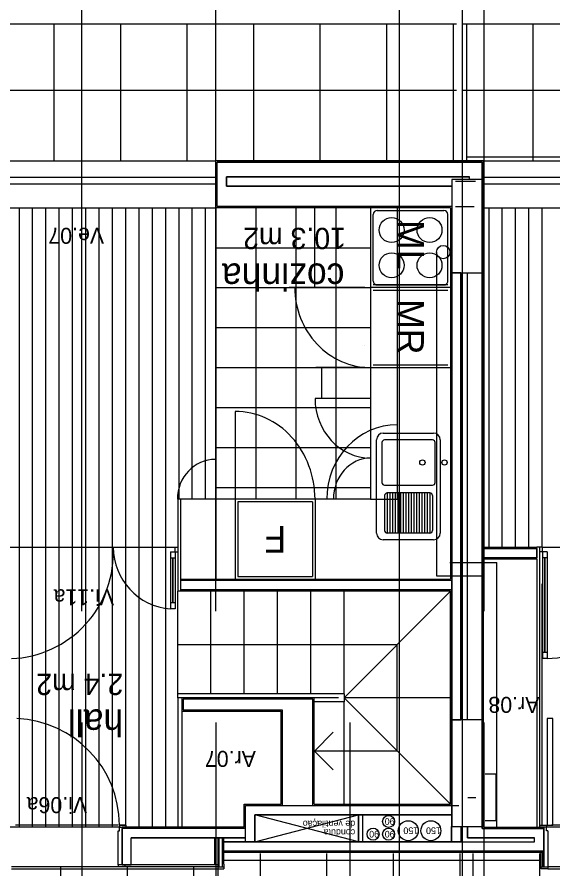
# Model space of a CAD drawing. Extents: x 1248 to 1356, y -443 to -224.
# Drawn here: x 1304.09 to 1308.12, y -237.24 to -230.84 of the extents above; entities that cross this region are included whole.
import ezdxf

# ---------------------------------------------------------------- set-up
doc = ezdxf.new("R2010")
doc.units = 0
for name, color, linetype in [('corte', 7, 'Continuous'), ('estereoctomias', 7, 'Continuous'), ('Level 1', 7, 'Continuous'), ('Level 10', 7, 'Continuous'), ('Level 11', 7, 'Continuous'), ('Level 13', 7, 'Continuous'), ('Level 2', 7, 'Continuous'), ('Level 21', 7, 'Continuous'), ('Level 3', 7, 'Continuous'), ('Level 36', 7, 'Continuous'), ('Level 4', 7, 'Continuous'), ('Level 40', 7, 'Continuous'), ('Level 41', 7, 'Continuous'), ('Level 59', 7, 'Continuous'), ('Level 60', 7, 'Continuous'), ('mob-fixo', 7, 'Continuous'), ('projeccao', 7, 'Continuous'), ('revestimentos', 7, 'Continuous'), ('vermelhos-cont', 7, 'Continuous'), ('vermelhos-tracej', 7, 'Continuous')]:
    doc.layers.add(name, color=color, linetype=linetype)

msp = doc.modelspace()

# ---------------------------------------------------------------- linework, layer by layer
at = {"layer": 'corte'}
for p, q in [((1307.5875, -231.934), (1305.5962, -231.934)), ((1307.5875, -235.1452), (1307.5875, -231.934)), ((1307.5875, -234.8352), (1307.5875, -231.934)), ((1307.4923, -232.0639), (1307.4923, -232.044)), ((1307.359, -232.2659), (1307.359, -235.0752)), ((1307.4275, -232.7639), (1307.4275, -236.1213)), ((1307.4775, -236.1213), (1307.4775, -232.7639)), ((1307.5875, -236.9359), (1307.5875, -234.9052)), ((1307.3575, -235.1452), (1307.3575, -237.0363)), ((1307.5875, -236.9359), (1307.5875, -235.1452)), ((1305.8083, -236.9359), (1305.8083, -236.7652)), ((1305.8783, -237.0363), (1305.8783, -236.8352)), ((1306.659, -236.8352), (1306.659, -237.0363)), ((1306.689, -236.8352), (1306.689, -237.0363)), ((1304.8804, -237.2109), (1304.8804, -236.9359)), ((1307.4275, -236.9213), (1307.4275, -237.0363)), ((1307.4775, -236.9213), (1307.4775, -237.0059)), ((1308.0504, -237.1163), (1308.0504, -236.9259)), ((1304.9504, -237.2109), (1304.9504, -237.0059)), ((1305.6454, -237.1063), (1305.6454, -237.0363)), ((1305.8083, -237.0363), (1305.8083, -237.0059)), ((1307.3575, -237.0363), (1305.8912, -237.0363)), ((1307.4275, -237.0363), (1307.9804, -237.0363)), ((1307.9804, -237.0363), (1307.9804, -237.0059)), ((1307.3719, -237.1063), (1305.6454, -237.1063)), ((1308.0504, -237.1063), (1307.3575, -237.1063)), ((1304.9504, -237.2109), (1304.8804, -237.2109))]:
    msp.add_line(p, q, dxfattribs=at)
for points in [[(1307.359, -232.7639), (1307.589, -232.7639), (1307.589, -232.0639), (1307.359, -232.0639)], [(1307.359, -236.9213), (1307.589, -236.9213), (1307.589, -236.1213), (1307.359, -236.1213)]]:
    msp.add_lwpolyline(points, close=True, dxfattribs=at)
at = {"layer": 'estereoctomias'}
for p, q in [((1304.8504, -237.2259), (1304.0504, -237.2259)), ((1308.8804, -237.2259), (1308.0804, -237.2259))]:
    msp.add_line(p, q, dxfattribs=at)
for points in [[(1307.5875, -231.934), (1307.5875, -232.0639), (1307.4923, -232.0639), (1307.4923, -232.044), (1305.6662, -232.044), (1305.6662, -232.1143), (1307.359, -232.1143), (1307.359, -232.2659), (1305.5962, -232.2659), (1305.5962, -231.934)], [(1307.4275, -232.7639), (1307.359, -232.7639), (1307.359, -236.1213), (1307.4275, -236.1213)], [(1307.4775, -232.7639), (1307.5875, -232.7639), (1307.5875, -234.8352), (1307.9975, -234.8352), (1307.9975, -234.9052), (1307.5875, -234.9052), (1307.5875, -236.1213), (1307.4775, -236.1213)], [(1307.359, -235.0752), (1305.319, -235.0752), (1305.319, -235.1452), (1307.359, -235.1452)], [(1306.3149, -236.7652), (1306.3149, -235.9652), (1305.339, -235.9652), (1305.339, -236.0452), (1306.0849, -236.0452), (1306.0849, -236.7652)], [(1307.3575, -236.7652), (1307.3575, -236.8352), (1305.8783, -236.8352), (1305.8783, -237.0363), (1305.8083, -237.0363), (1305.8083, -236.7652)], [(1306.689, -236.8352), (1306.689, -237.0363), (1306.659, -237.0363), (1306.659, -236.8352)], [(1305.8083, -236.9359), (1304.8804, -236.9359), (1304.8804, -237.2109), (1304.9504, -237.2109), (1304.9504, -237.0059), (1305.8083, -237.0059)], [(1307.4775, -237.0059), (1307.4775, -236.9213), (1307.589, -236.9213), (1307.5875, -236.9359), (1308.0504, -236.9359), (1308.0504, -237.1063), (1305.6454, -237.1063), (1305.6454, -237.0363), (1307.9804, -237.0363), (1307.9804, -237.0059)], [(1307.4275, -236.9213), (1307.4275, -237.0363), (1307.3575, -237.0363), (1307.3575, -236.9213)]]:
    msp.add_lwpolyline(points, close=True, dxfattribs=at)
at = {"layer": 'Level 1'}
for p, q in [((1305.5962, -232.2659), (1305.5962, -231.934)), ((1305.6662, -232.044), (1307.4923, -232.044)), ((1305.6662, -232.1143), (1305.6662, -232.044)), ((1307.3862, -232.0759), (1307.5362, -232.0759)), ((1307.359, -232.1143), (1305.6662, -232.1143)), ((1307.359, -232.2659), (1305.5962, -232.2659)), ((1307.3862, -232.2659), (1307.5262, -232.2659)), ((1307.9975, -234.9152), (1307.9975, -234.8252)), ((1307.5875, -234.8352), (1307.9975, -234.8352)), ((1307.9975, -234.9052), (1307.5875, -234.9052)), ((1305.319, -235.0652), (1305.319, -235.1552)), ((1307.359, -235.0752), (1305.319, -235.0752)), ((1307.359, -235.1452), (1305.319, -235.1452)), ((1306.3149, -235.9652), (1305.339, -235.9652)), ((1305.339, -235.9652), (1305.339, -236.0452)), ((1306.3149, -236.7652), (1306.3149, -235.9652)), ((1305.339, -236.0452), (1306.0849, -236.0452)), ((1306.0849, -236.7652), (1306.0849, -236.0452)), ((1307.4785, -236.7052), (1307.5385, -236.7052)), ((1305.8083, -236.7652), (1307.4129, -236.7652)), ((1305.8783, -236.8352), (1307.359, -236.8352)), ((1305.8083, -236.9359), (1304.8804, -236.9359)), ((1307.5875, -236.9359), (1308.0504, -236.9359)), ((1305.8083, -237.0059), (1304.9504, -237.0059)), ((1305.8083, -237.0363), (1305.6454, -237.0363)), ((1307.3162, -237.0363), (1305.8783, -237.0363)), ((1307.4775, -237.0059), (1307.9804, -237.0059)), ((1308.0519, -237.1063), (1305.8212, -237.1063))]:
    msp.add_line(p, q, dxfattribs=at)
at = {"layer": 'Level 10'}
for p, q in [((1303.3433, -230.894), (1307.3933, -230.894)), ((1304.3683, -230.894), (1304.3683, -231.924)), ((1304.8683, -230.894), (1304.8683, -231.924)), ((1305.3683, -230.894), (1305.3683, -231.924)), ((1305.8683, -230.894), (1305.8683, -231.924)), ((1306.3683, -230.894), (1306.3683, -231.924)), ((1306.8683, -230.894), (1306.8683, -231.924)), ((1307.3683, -230.894), (1307.3683, -231.924)), ((1307.4433, -230.894), (1311.4933, -230.894)), ((1307.4683, -230.894), (1307.4683, -231.924)), ((1307.9683, -230.894), (1307.9683, -231.924)), ((1303.3433, -231.394), (1307.3933, -231.394)), ((1307.4433, -231.394), (1311.4933, -231.394)), ((1307.4683, -231.894), (1311.4933, -231.894)), ((1304.1062, -232.2759), (1304.1062, -236.9259)), ((1304.2062, -232.2759), (1304.2062, -236.9259)), ((1304.3062, -232.2759), (1304.3062, -236.9259)), ((1304.4062, -232.2759), (1304.4062, -236.9259)), ((1304.5062, -232.2759), (1304.5062, -236.9259)), ((1304.6062, -232.2759), (1304.6062, -236.9259)), ((1304.7062, -232.2759), (1304.7062, -236.9259)), ((1304.8062, -232.2759), (1304.8062, -236.9259)), ((1304.9062, -232.2759), (1304.9062, -236.9109)), ((1305.0062, -232.2759), (1305.0062, -236.9259)), ((1305.1062, -232.2759), (1305.1062, -236.9259)), ((1305.2062, -232.2759), (1305.2062, -234.3293)), ((1305.3062, -232.2759), (1305.3062, -234.4652)), ((1305.4062, -232.2759), (1305.4062, -234.4652)), ((1305.5062, -232.2759), (1305.5062, -234.4652)), ((1305.5862, -232.2759), (1305.5862, -234.4652)), ((1305.8862, -232.2759), (1305.8862, -234.4652)), ((1306.1862, -232.2759), (1306.1862, -234.4652)), ((1306.4862, -232.2759), (1306.4862, -234.4652)), ((1307.6362, -232.2759), (1307.6362, -234.8252)), ((1307.7362, -232.2759), (1307.7362, -234.8252)), ((1307.8362, -232.2759), (1307.8362, -234.8252)), ((1307.9362, -232.2759), (1307.9362, -234.8252)), ((1308.0362, -232.2759), (1308.0362, -234.8242)), ((1305.2062, -234.3293), (1305.2062, -236.9259)), ((1308.0362, -235.1002), (1308.0362, -236.9109)), ((1304.8604, -236.9259), (1304.0404, -236.9259)), ((1308.8904, -236.9259), (1308.0704, -236.9259)), ((1305.9183, -237.124), (1305.9183, -238.724)), ((1306.4183, -237.124), (1306.4183, -238.724)), ((1306.9183, -237.124), (1306.9183, -238.724)), ((1307.4183, -237.124), (1307.4183, -238.724)), ((1307.5183, -237.124), (1307.5183, -238.724)), ((1308.0183, -237.124), (1308.0183, -238.724)), ((1305.6454, -237.174), (1308.0304, -237.174)), ((1304.4183, -237.2259), (1304.4183, -238.624)), ((1304.9183, -237.2259), (1304.9183, -238.624)), ((1305.4183, -237.2259), (1305.4183, -238.624))]:
    msp.add_line(p, q, dxfattribs=at)
at = {"layer": 'Level 11'}
for p, q in [((1306.3112, -234.4852), (1305.7512, -234.4852)), ((1305.7512, -234.4852), (1305.7512, -235.0452)), ((1306.3112, -234.4852), (1306.3112, -235.0452)), ((1305.7512, -235.0452), (1306.3112, -235.0452))]:
    msp.add_line(p, q, dxfattribs=at)
at = {"layer": 'Level 13'}
for p, q in [((1306.769, -232.826), (1306.769, -232.326)), ((1306.799, -232.296), (1307.299, -232.296)), ((1307.329, -232.826), (1307.329, -232.326)), ((1306.799, -232.856), (1307.299, -232.856)), ((1305.319, -234.4652), (1305.299, -234.4652)), ((1305.299, -234.4652), (1305.299, -235.1552)), ((1305.319, -234.4652), (1305.319, -235.0652)), ((1305.2809, -234.8602), (1305.2809, -234.8252)), ((1305.2809, -234.8252), (1305.3009, -234.8252)), ((1308.0175, -234.8252), (1307.9975, -234.8252)), ((1308.0175, -234.8252), (1308.0175, -236.9259)), ((1308.0375, -234.8252), (1308.0175, -234.8252)), ((1308.0375, -234.8252), (1308.0375, -234.8602)), ((1305.2439, -234.8602), (1305.2789, -234.8602)), ((1305.2439, -234.8602), (1305.2439, -235.288)), ((1305.2789, -234.8602), (1305.2789, -235.288)), ((1305.2809, -234.8602), (1305.3009, -234.8602)), ((1308.0375, -234.8602), (1308.0175, -234.8602)), ((1308.0395, -234.8602), (1308.0395, -235.661)), ((1308.0745, -234.8602), (1308.0395, -234.8602)), ((1308.0745, -234.8602), (1308.0745, -235.661)), ((1305.2439, -234.9052), (1305.2789, -234.9052)), ((1307.9975, -234.9152), (1307.9975, -236.9259)), ((1308.0745, -234.9052), (1308.0395, -234.9052)), ((1305.319, -235.1552), (1305.299, -235.1552)), ((1305.2789, -235.243), (1305.2439, -235.243)), ((1305.2789, -235.288), (1305.2439, -235.288)), ((1308.0745, -235.616), (1308.0395, -235.616)), ((1308.0745, -235.661), (1308.0395, -235.661)), ((1305.299, -235.9552), (1305.299, -236.9259)), ((1305.329, -235.9552), (1305.329, -236.9259)), ((1308.0754, -236.1109), (1308.0754, -236.9109)), ((1308.1194, -236.1109), (1308.0754, -236.1109)), ((1308.1194, -236.9109), (1308.1194, -236.1109)), ((1304.8604, -236.9109), (1304.9104, -236.9109)), ((1304.8604, -236.9549), (1304.8604, -236.9259)), ((1304.8804, -236.9259), (1304.8804, -237.2109)), ((1308.0504, -236.9259), (1308.0504, -237.2259)), ((1308.0704, -236.9549), (1308.0704, -236.9259)), ((1308.0754, -236.9109), (1308.1194, -236.9109)), ((1304.8504, -237.2109), (1304.8504, -236.9549)), ((1304.8504, -236.9549), (1304.8604, -236.9549)), ((1308.0804, -236.9549), (1308.0704, -236.9549)), ((1308.0804, -236.9549), (1308.0804, -237.2259)), ((1305.6004, -237.0059), (1305.6004, -237.2259)), ((1305.6104, -237.2259), (1305.6104, -237.0059)), ((1305.6354, -237.2259), (1305.6354, -237.0059)), ((1305.6454, -237.2059), (1305.6454, -237.0059)), ((1308.0304, -237.2409), (1308.0304, -237.1163)), ((1308.0404, -237.1163), (1308.0404, -237.2259)), ((1305.6004, -237.2109), (1304.8504, -237.2109)), ((1304.8504, -237.2109), (1304.8504, -237.2259)), ((1304.9004, -237.2259), (1304.8504, -237.2259)), ((1305.6004, -237.2259), (1304.8904, -237.2259)), ((1305.6004, -237.2259), (1304.8904, -237.2259)), ((1304.9004, -237.2109), (1304.9004, -237.2259)), ((1305.6004, -237.2259), (1304.9004, -237.2259)), ((1305.6004, -237.2109), (1305.6004, -237.2259)), ((1305.6004, -237.2259), (1305.6004, -237.2409)), ((1305.6004, -237.2259), (1305.6454, -237.2259)), ((1305.6004, -237.2409), (1305.6454, -237.2409)), ((1305.6454, -237.2059), (1305.6454, -237.2259)), ((1305.6454, -237.2259), (1305.6454, -237.2409)), ((1308.0304, -237.2259), (1308.0804, -237.2259)), ((1308.0804, -237.2409), (1308.0304, -237.2409)), ((1308.0804, -237.2259), (1308.0804, -237.2409))]:
    msp.add_line(p, q, dxfattribs=at)
for points in [[(1304.9104, -236.9109), (1304.8604, -236.9109), (1304.8604, -236.9259), (1304.9104, -236.9259)], [(1308.0704, -236.9259), (1308.0204, -236.9259), (1308.0204, -236.9109), (1308.0704, -236.9109)]]:
    msp.add_lwpolyline(points, close=True, dxfattribs=at)
for centre in [(1306.9064, -232.4439), (1307.1916, -232.4439), (1306.9064, -232.7081), (1307.1916, -232.7081)]:
    msp.add_circle(centre, 0.0936, dxfattribs=at)
for centre, start, end in [((1306.799, -232.326), 90.00005, 180.00003), ((1307.299, -232.326), 0.00021, 89.99999), ((1306.799, -232.826), 180.00009, 270.0001), ((1307.299, -232.826), 269.99985, 0.0002)]:
    msp.add_arc(centre, 0.03, start, end, dxfattribs=at)
at = {"layer": 'Level 2'}
for p, q in [((1303.5697, -231.924), (1305.5862, -231.924)), ((1307.5975, -231.924), (1309.6162, -231.924)), ((1303.5697, -232.0459), (1305.5862, -232.0459)), ((1307.5975, -232.0459), (1309.6162, -232.0459)), ((1303.5697, -232.0959), (1305.5862, -232.0959)), ((1307.5975, -232.0959), (1309.6162, -232.0959)), ((1303.5697, -232.2759), (1305.5862, -232.2759)), ((1306.749, -232.2759), (1306.749, -234.4652)), ((1307.5975, -232.2759), (1309.6162, -232.2759)), ((1306.8341, -234.0391), (1306.8341, -234.3391)), ((1307.2141, -234.0191), (1306.8541, -234.0191)), ((1307.2341, -234.3391), (1307.2341, -234.0391)), ((1306.8541, -234.3591), (1307.2141, -234.3591)), ((1306.8541, -234.4375), (1306.8541, -234.6991)), ((1307.1941, -234.4175), (1306.8741, -234.4175)), ((1306.8741, -234.4175), (1306.8741, -234.7191)), ((1306.8941, -234.4175), (1306.8941, -234.7191)), ((1306.9141, -234.4175), (1306.9141, -234.7191)), ((1306.9341, -234.4175), (1306.9341, -234.7191)), ((1306.9541, -234.4175), (1306.9541, -234.7191)), ((1306.9741, -234.4175), (1306.9741, -234.7191)), ((1306.9941, -234.4175), (1306.9941, -234.7191)), ((1307.0141, -234.4175), (1307.0141, -234.7191)), ((1307.0341, -234.4175), (1307.0341, -234.7191)), ((1307.0541, -234.4175), (1307.0541, -234.7191)), ((1307.0741, -234.4175), (1307.0741, -234.7191)), ((1307.0941, -234.4175), (1307.0941, -234.7191)), ((1307.1141, -234.4175), (1307.1141, -234.7191)), ((1307.1341, -234.4175), (1307.1341, -234.7191)), ((1307.1541, -234.4175), (1307.1541, -234.7191)), ((1307.1741, -234.4175), (1307.1741, -234.7191)), ((1307.1941, -234.4175), (1307.1941, -234.7191)), ((1307.2141, -234.4375), (1307.2141, -234.6991)), ((1306.749, -234.4652), (1305.319, -234.4652)), ((1306.7062, -234.4652), (1305.4562, -234.4652)), ((1306.7062, -234.4652), (1305.4562, -234.4652)), ((1305.7312, -234.4652), (1305.7312, -235.0652)), ((1305.7312, -234.4652), (1305.7312, -235.0652)), ((1306.3312, -234.4652), (1306.3312, -235.0652)), ((1306.3312, -234.4652), (1306.3312, -235.0652)), ((1307.1941, -234.7191), (1306.8741, -234.7191)), ((1305.299, -235.1552), (1305.299, -235.1552)), ((1305.299, -235.9552), (1305.299, -235.1552)), ((1305.549, -235.9252), (1305.549, -235.1552)), ((1305.799, -235.9252), (1305.799, -235.1552)), ((1306.049, -235.9252), (1306.049, -235.1552)), ((1306.299, -235.9252), (1306.299, -235.1552)), ((1306.549, -235.9252), (1306.549, -235.1552)), ((1306.549, -235.9552), (1307.349, -235.1552)), ((1305.299, -235.5552), (1306.949, -235.5552)), ((1306.949, -236.3552), (1306.949, -235.5552)), ((1306.549, -235.9252), (1305.299, -235.9252)), ((1306.5064, -235.9552), (1305.299, -235.9552)), ((1306.5049, -235.9552), (1305.329, -235.9552)), ((1306.549, -235.9252), (1306.549, -235.9852)), ((1307.349, -235.9552), (1306.549, -235.9552)), ((1306.549, -235.9552), (1307.349, -236.7552)), ((1306.5475, -235.9852), (1306.3249, -235.9852)), ((1306.549, -236.7552), (1306.549, -235.9852)), ((1306.4678, -236.2137), (1306.3264, -236.3552)), ((1306.949, -236.3552), (1306.3249, -236.3552)), ((1306.4678, -236.4966), (1306.3264, -236.3552))]:
    msp.add_line(p, q, dxfattribs=at)
for points in [[(1306.8436, -233.9679), (1307.222, -233.9679)], [(1306.7936, -234.7193), (1306.7936, -234.0179)], [(1307.272, -234.0179), (1307.272, -234.7193)], [(1307.222, -234.7693), (1306.8436, -234.7693)]]:
    msp.add_lwpolyline(points, dxfattribs=at)
for centre in [(1307.1381, -234.1891), (1307.3041, -234.1891)]:
    msp.add_circle(centre, 0.0199, dxfattribs=at)
for centre, radius, start, end in [((1306.8436, -234.0179), 0.05, 90, 180), ((1307.222, -234.0179), 0.05, 360, 90), ((1306.8541, -234.0391), 0.02, 90, 180), ((1307.2141, -234.0391), 0.02, 360, 90), ((1306.8541, -234.3391), 0.02, 180, 270), ((1307.2141, -234.3391), 0.02, 270, 0), ((1306.8741, -234.4375), 0.02, 90, 180), ((1307.1941, -234.4375), 0.02, 0, 90), ((1306.8741, -234.6991), 0.02, 180, 270), ((1307.1941, -234.6991), 0.02, 270, 0), ((1306.8436, -234.7193), 0.05, 180, 270), ((1307.222, -234.7193), 0.05, 270, 360)]:
    msp.add_arc(centre, radius, start, end, dxfattribs=at)
at = {"layer": 'Level 21'}
for p, q in [((1305.5862, -232.5759), (1306.749, -232.5759)), ((1305.5862, -232.8759), (1306.749, -232.8759)), ((1305.5862, -233.1759), (1306.749, -233.1759)), ((1305.5862, -233.4759), (1306.749, -233.4759)), ((1305.5862, -233.7759), (1306.749, -233.7759)), ((1305.5862, -234.0759), (1306.749, -234.0759)), ((1305.5862, -234.3759), (1306.749, -234.3759))]:
    msp.add_line(p, q, dxfattribs=at)
at = {"layer": 'Level 3'}
for p in [(1306.949, -232.2759), (1306.749, -234.4652)]:
    msp.add_line(p, (1306.949, -234.4652), dxfattribs=at)
msp.add_arc((1306.7055, -233.7556), 0.4426, 89.99999999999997, 90.00000277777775, dxfattribs=at)
at = {"layer": 'Level 36'}
for p, q in [((1305.2604, -234.9052), (1305.2604, -235.243)), ((1305.2624, -234.9052), (1305.2624, -235.243)), ((1308.056, -234.9052), (1308.056, -235.616)), ((1308.058, -234.9052), (1308.058, -235.616))]:
    msp.add_line(p, q, dxfattribs=at)
at = {"layer": 'Level 4'}
for p, q in [((1306.329, -232.8759), (1306.329, -232.2759)), ((1306.7062, -232.8759), (1306.1362, -232.8759)), ((1307.349, -232.8759), (1306.749, -232.8759)), ((1307.329, -232.8559), (1306.769, -232.8559)), ((1306.769, -232.8959), (1307.329, -232.8959)), ((1306.7062, -233.4759), (1306.3362, -233.4759)), ((1306.379, -233.4759), (1306.379, -233.7072)), ((1306.749, -233.4759), (1307.349, -233.4759)), ((1306.769, -233.4559), (1307.329, -233.4559)), ((1306.749, -233.7072), (1306.331, -233.7072)), ((1305.7312, -233.8052), (1305.7312, -234.4652)), ((1305.5862, -234.4652), (1305.5862, -234.2052)), ((1305.5862, -234.4652), (1305.5862, -235.0652)), ((1304.0104, -234.8252), (1305.2994, -234.8252)), ((1305.2789, -234.8602), (1305.2789, -234.8252)), ((1308.0395, -234.8602), (1308.0395, -234.8252)), ((1308.0404, -234.8252), (1309.3294, -234.8252)), ((1307.6104, -236.5259), (1307.6904, -236.5259)), ((1307.6904, -236.5259), (1307.6904, -236.8759)), ((1307.6104, -236.8759), (1307.6904, -236.8759)), ((1304.8504, -236.9109), (1304.0794, -236.9109)), ((1308.8804, -236.9109), (1308.1094, -236.9109)), ((1305.5754, -237.0059), (1305.5754, -237.2109)), ((1304.0504, -237.2409), (1305.6004, -237.2409)), ((1305.6004, -237.2259), (1305.6004, -237.9259)), ((1308.0804, -237.2409), (1309.6304, -237.2409))]:
    msp.add_line(p, q, dxfattribs=at)
for centre, major_axis, ratio, start_param, end_param in [((1306.749, -232.8759), (0, 0.6), 0.95, 1.570796, 3.141593), ((1306.749, -233.7072), (0, -0.448), 0.933036, 4.712389, 6.283185), ((1305.7312, -234.4652), (0, -0.66), 0.909091, 1.570796, 3.141593), ((1306.949, -234.4652), (0, -0.56), 0.946429, 3.141593, 4.712389), ((1306.749, -234.4652), (0, -0.31), 0.903226, 3.141593, 4.712389), ((1304.0544, -236.9109), (-0.806, 0), 0.992512, 3.141593, 4.668897)]:
    msp.add_ellipse(centre, major_axis=major_axis, ratio=ratio, start_param=start_param, end_param=end_param, dxfattribs=at)
at = {"layer": 'Level 41'}
for p, q in [((1306.659, -237.0363), (1305.8783, -236.8352)), ((1305.8783, -237.0363), (1306.659, -236.8352))]:
    msp.add_line(p, q, dxfattribs=at)
for centre, radius in [((1306.8843, -236.8843), 0.045), ((1306.7675, -236.9797), 0.045), ((1306.8843, -236.9797), 0.045), ((1307.0316, -236.9535), 0.075), ((1307.2018, -236.9535), 0.075)]:
    msp.add_circle(centre, radius, dxfattribs=at)
at = {"layer": 'Level 59'}
msp.add_lwpolyline([(1312.108, -245.3846), (1306.9649, -245.3846), (1306.9649, -230.4331), (1312.108, -230.4331)], close=True, dxfattribs=at)
at = {"layer": 'mob-fixo'}
for p, q in [((1307.2446, -232.609), (1307.2446, -235.0402)), ((1307.3446, -234.9402), (1307.6975, -234.9402)), ((1307.6975, -236.9259), (1307.6975, -234.9402)), ((1307.2446, -235.0402), (1307.5975, -235.0402))]:
    msp.add_line(p, q, dxfattribs=at)
msp.add_circle((1307.2946, -232.609), 0.05, dxfattribs=at)
at = {"layer": 'projeccao'}
for centre, radius, start, end in [((1304.0196, -234.8658), 0.7962, 272.10923, 2.92966), ((1305.2789, -234.8252), 0.4641, 180, 265.67519), ((1308.0452, -234.8658), 0.7962, 272.10923, 2.92966)]:
    msp.add_arc(centre, radius, start, end, dxfattribs=at)
msp.add_ellipse((1305.5823, -234.4652), major_axis=(0, -0.3), ratio=0.953659, start_param=3.141593, end_param=4.712389, dxfattribs=at)
at = {"layer": 'revestimentos'}
for p, q in [((1307.5975, -231.924), (1305.5862, -231.924)), ((1305.5862, -232.2759), (1305.5862, -231.924)), ((1307.5968, -234.8252), (1307.5968, -231.924)), ((1307.5975, -235.0652), (1307.5975, -231.924)), ((1307.349, -232.2759), (1305.5862, -232.2759)), ((1307.349, -232.2759), (1307.349, -235.0652)), ((1307.5968, -234.8252), (1307.9975, -234.8252)), ((1307.9975, -234.9152), (1307.5975, -234.9152)), ((1307.5975, -236.9259), (1307.5975, -234.9152)), ((1307.3475, -235.1552), (1305.319, -235.1552)), ((1307.3475, -235.1552), (1307.3475, -236.7552)), ((1307.5975, -236.9259), (1307.5975, -235.1552)), ((1306.3249, -235.9552), (1305.329, -235.9552)), ((1305.329, -235.9552), (1305.329, -236.0552)), ((1306.3249, -236.7552), (1306.3249, -235.9552)), ((1305.329, -236.0552), (1306.0749, -236.0552)), ((1306.0749, -236.0552), (1306.0749, -236.7552)), ((1305.7983, -236.7552), (1306.0749, -236.7552)), ((1305.7983, -236.9259), (1305.7983, -236.7552)), ((1306.3249, -236.7552), (1307.349, -236.7552)), ((1305.7983, -236.9259), (1304.8804, -236.9259)), ((1307.5975, -236.9259), (1308.0504, -236.9259)), ((1308.0519, -237.1163), (1305.6454, -237.1163)), ((1308.0504, -237.1163), (1307.3575, -237.1163))]:
    msp.add_line(p, q, dxfattribs=at)
msp.add_lwpolyline([(1305.319, -235.0652), (1307.349, -235.0652)], dxfattribs=at)
at = {"layer": 'vermelhos-cont'}
msp.add_line((1307.439, -250.7923), (1307.439, -229.6198), dxfattribs=at)
at = {"layer": 'vermelhos-tracej'}
for p, q in [((1304.5787, -235.3039), (1304.5787, -224.3117)), ((1305.5862, -235.3039), (1305.5862, -224.3117)), ((1307.6012, -235.3039), (1307.6012, -224.3117)), ((1304.5798, -246.757), (1304.5798, -236.1407)), ((1305.5873, -246.757), (1305.5873, -236.1407)), ((1306.5948, -246.757), (1306.5948, -236.1407)), ((1307.6023, -246.757), (1307.6023, -236.1407))]:
    msp.add_line(p, q, dxfattribs=at)

# ---------------------------------------------------------------- texts
at = {"layer": 'Level 11'}
for s, rotation, p in [('ML', 270, (1306.949, -232.3681)), ('MR', 270, (1306.949, -232.9621)), ('F', 180, (1306.1151, -234.6651))]:
    msp.add_text(s, height=0.2, rotation=rotation, dxfattribs=at).set_placement(p)
at = {"layer": 'Level 40'}
for s, p in [('Ve.07', (1304.7458, -232.4264)), ('Vi.11a', (1304.821, -235.1408)), ('Ar.08', (1308.0178, -235.9486)), ('Ar.07', (1305.8866, -236.3544)), ('Vi.06a', (1304.6184, -236.7015))]:
    msp.add_text(s, height=0.12, rotation=180.00001, dxfattribs=at).set_placement(p)
at = {"layer": 'Level 41'}
for s, p in [('de ventilação ', (1306.633, -236.878)), ('90', (1306.9293, -236.8593)), ('150', (1307.1066, -236.9285)), ('150', (1307.2768, -236.9285)), ('conduta', (1306.633, -236.9424)), ('90', (1306.8125, -236.9547)), ('90', (1306.9293, -236.9547))]:
    msp.add_text(s, height=0.05, rotation=180, dxfattribs=at).set_placement(p)
at = {"layer": 'Level 60'}
for s, height, p in [('10.3 m2', 0.16, (1306.5636, -232.4265)), ('cozinha', 0.2, (1306.5525, -232.6943)), ('2.4 m2', 0.16, (1304.8898, -235.7748)), ('hall', 0.2, (1304.8898, -236.0426))]:
    msp.add_text(s, height=height, rotation=180, dxfattribs=at).set_placement(p)

doc.saveas('drawing.dxf')
